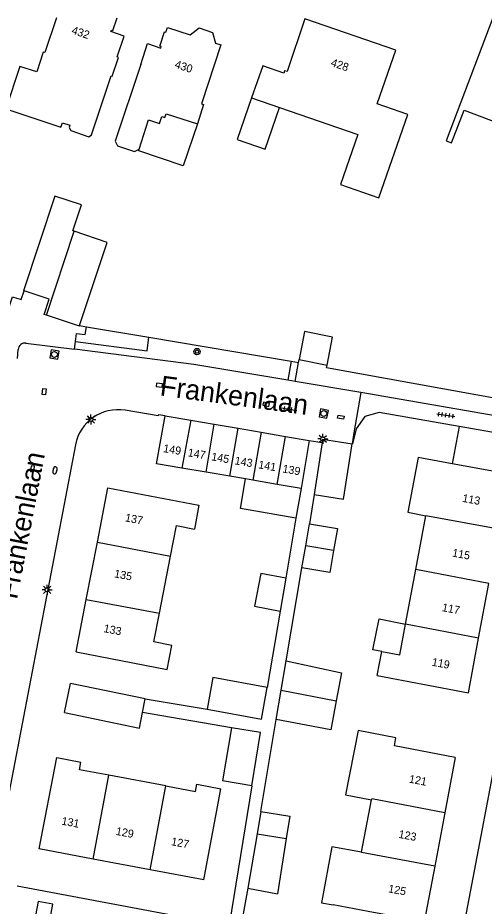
# Model space of a CAD drawing. Extents: x 131000 to 133013, y 393000 to 396501.
# Drawn here: x 131636.5 to 131694.8, y 396389 to 396500 of the extents above; entities that cross this region are included whole.
import ezdxf

# ---------------------------------------------------------------- set-up
doc = ezdxf.new("R2010")
doc.units = 0
for name, color, linetype in [('gg-afsc-erfafscheiding', 7, 'Continuous'), ('gg-afsc-hekwerk', 7, 'Continuous'), ('gg-anno-huisnummerreeks BGT', 7, 'Continuous'), ('gg-anno-openbare ruimte label', 7, 'Continuous'), ('gg-bbg-bijgebouw', 7, 'Continuous'), ('gg-bbg-gedigitaliseerde bebouwing', 7, 'Continuous'), ('gg-bbg-gedigitaliseerde bijgebouw', 7, 'Continuous'), ('gg-bbg-hoofdgebouw', 7, 'Continuous'), ('gg-bbg-luifel en loopbrug', 7, 'Continuous'), ('gg-bbg-tussenscheiding', 7, 'Continuous'), ('gg-knt-verharding', 7, 'Continuous'), ('gg-knt-verharding nz', 7, 'Continuous'), ('gt-grn-groengrens', 7, 'Continuous'), ('gt-grn-weggrens', 7, 'Continuous'), ('gt-symb-boom', 7, 'Continuous'), ('gt-symb-brandkraan', 7, 'Continuous'), ('gt-symb-kolk', 7, 'Continuous'), ('gt-symb-kolk center center', 7, 'Continuous'), ('gt-symb-lichtmast', 7, 'Continuous'), ('gt-symb-rioolschacht', 7, 'Continuous'), ('gt-symb-tegel verharding', 7, 'Continuous')]:
    doc.layers.add(name, color=color, linetype=linetype)

# ---------------------------------------------------------------- blocks, each defined once
blk = doc.blocks.new('gt0-KOLKCC')
at = {"layer": 'gt-symb-kolk center center'}
blk.add_lwpolyline([(-0.38, 0.2), (0.38, 0.2), (0.38, -0.2), (-0.38, -0.2)], close=True, dxfattribs=at)
blk = doc.blocks.new('gt0-TEG1')
at = {"layer": 'gt-symb-tegel verharding'}
for p, q in [((-1.12, 0), (1.12, 0)), ((-0.9, -0.25), (-0.9, 0.25)), ((-0.45, -0.25), (-0.45, 0.25)), ((0, -0.25), (0, 0.25)), ((0.45, -0.25), (0.45, 0.25)), ((0.9, -0.25), (0.9, 0.25))]:
    blk.add_line(p, q, dxfattribs=at)
blk = doc.blocks.new('gt0-RS')
at = {"layer": 'gt-symb-rioolschacht'}
blk.add_lwpolyline([(-0.5, -0.5), (0.5, -0.5), (0.5, 0.5), (-0.5, 0.5)], close=True, dxfattribs=at)
blk.add_circle((0, 0), 0.375, dxfattribs=at)
blk = doc.blocks.new('gt0-LMAST')
at = {"layer": 'gt-symb-lichtmast'}
for p, q in [((-0.18, 0.17), (-0.45, 0.44)), ((-0.01, 0.25), (-0.01, 0.62)), ((0.17, 0.17), (0.44, 0.44)), ((-0.26, 0), (-0.63, 0)), ((-0.18, -0.18), (-0.45, -0.45)), ((-0.01, -0.25), (-0.01, -0.63)), ((0.44, -0.45), (0.17, -0.18)), ((0.24, 0), (0.62, 0))]:
    blk.add_line(p, q, dxfattribs=at)
blk.add_circle((-0.01, 0), 0.25, dxfattribs=at)
blk = doc.blocks.new('gt0-BR')
at = {"layer": 'gt-symb-brandkraan'}
for centre, radius, start, end in [((-0.24, 0), 0.206, 107.5669, 252.4331), ((0.6, -2.66), 3, 106.892, 107.5669), ((0, -0.69), 0.938, 73.108, 106.892), ((-0.6, -2.66), 3, 72.4331, 73.108), ((0.24, 0), 0.206, 287.567, 72.4331), ((0.6, 2.66), 3, 252.4331, 253.108), ((0, 0.69), 0.938, 253.108, 286.8921), ((-0.6, 2.66), 3, 286.8921, 287.567)]:
    blk.add_arc(centre, radius, start, end, dxfattribs=at)
blk = doc.blocks.new('gt0-KOLK')
at = {"layer": 'gt-symb-kolk'}
blk.add_lwpolyline([(0, 0), (0.37, 0), (0.37, 0.4), (-0.38, 0.4), (-0.38, 0), (0, 0)], dxfattribs=at)
blk = doc.blocks.new('gt0-BOOM')
at = {"layer": 'gt-symb-boom'}
for radius in [0.4, 0.2]:
    blk.add_circle((0, 0), radius, dxfattribs=at)

msp = doc.modelspace()

# ---------------------------------------------------------------- linework, layer by layer
at = {"layer": 'gg-afsc-erfafscheiding'}
for p, q in [((131644.26, 396461.53), (131645.12, 396461.38)), ((131645.12, 396461.38), (131652.9, 396460.07)), ((131652.9, 396460.07), (131670.68, 396457.07)), ((131670.68, 396457.07), (131671.59, 396456.92)), ((131671.59, 396456.92), (131671.67, 396457.29)), ((131673.54, 396440.4), (131672.98, 396436.76)), ((131671.29, 396437.48), (131670.01, 396429.95)), ((131670.05, 396419.61), (131672.04, 396431.25)), ((131669.3, 396425.84), (131667.68, 396416.29)), ((131652.45, 396414.87), (131660.18, 396413.6)), ((131663.24, 396411.26), (131652.11, 396413.16)), ((131666.91, 396400.81), (131668.81, 396412.31))]:
    msp.add_line(p, q, dxfattribs=at)
for points in [[(131719.45, 396448.66), (131713.21, 396449.61), (131701.11, 396451.55), (131675.1, 396456.23), (131675.17, 396456.59)], [(131665.29, 396391.23), (131664.46, 396386.62), (131667.47, 396386.04)]]:
    msp.add_lwpolyline(points, dxfattribs=at)
at = {"layer": 'gg-afsc-hekwerk'}
msp.add_line((131691.66, 396448.9), (131690.8, 396444.27), dxfattribs=at)
for points in [[(131635.23, 396463.07), (131635.87, 396465.13), (131636.98, 396464.77), (131637.34, 396465.86)], [(131691.66, 396448.9), (131681.69, 396450.67), (131679.9, 396450.18), (131678.8, 396448.61), (131678.35, 396446.73), (131678.29, 396446.73)]]:
    msp.add_lwpolyline(points, dxfattribs=at)
at = {"layer": 'gg-bbg-bijgebouw'}
for p, q in [((131637.34, 396465.86), (131637.24, 396465.89)), ((131671.67, 396457.29), (131675.17, 396456.59)), ((131654.96, 396450.24), (131658.15, 396449.7)), ((131658.15, 396449.7), (131661.09, 396449.19)), ((131661.09, 396449.19), (131664.05, 396448.69)), ((131664.05, 396448.69), (131666.92, 396448.2)), ((131666.92, 396448.2), (131669.96, 396447.68)), ((131669.96, 396447.68), (131672.94, 396447.17)), ((131672.94, 396447.17), (131671.92, 396441.16)), ((131674.61, 396447.34), (131678.29, 396446.73)), ((131660.07, 396443.21), (131657.05, 396443.72)), ((131663.03, 396442.71), (131660.07, 396443.21)), ((131664.99, 396442.38), (131663.03, 396442.71)), ((131671.92, 396441.16), (131671.29, 396437.48)), ((131676.98, 396418.15), (131676.32, 396414.64)), ((131642.36, 396413.17), (131643.12, 396416.81)), ((131676.32, 396414.64), (131675.63, 396410.99)), ((131665.76, 396403.99), (131666.86, 396410.66)), ((131665.76, 396403.99), (131662.09, 396404.64)), ((131666.91, 396400.81), (131666.43, 396397.99)), ((131666.43, 396397.99), (131665.29, 396391.23)), ((131665.29, 396391.23), (131668.98, 396390.52))]:
    msp.add_line(p, q, dxfattribs=at)
for points in [[(131640.14, 396462.82), (131639.84, 396462.92), (131640.47, 396464.81), (131637.34, 396465.86)], [(131644.26, 396461.53), (131644.23, 396461.45), (131640.14, 396462.82)], [(131657.05, 396443.72), (131653.88, 396444.26), (131654.96, 396450.24)], [(131671.29, 396437.48), (131664.36, 396438.66), (131664.99, 396442.38)]]:
    msp.add_lwpolyline(points, dxfattribs=at)
at = {"layer": 'gg-bbg-gedigitaliseerde bebouwing'}
for p, q in [((131667.14, 396494), (131665.75, 396489.99)), ((131665.75, 396489.99), (131669.25, 396488.78)), ((131686.25, 396431.05), (131687.51, 396437.76)), ((131654.25, 396425.59), (131655.63, 396432.73)), ((131684.97, 396424.23), (131686.25, 396431.05)), ((131681.41, 396417.79), (131682.01, 396420.78)), ((131655.03, 396403.99), (131647.91, 396405.33)), ((131679.49, 396395.7), (131680.72, 396402.25)), ((131680.72, 396402.25), (131680.75, 396402.4))]:
    msp.add_line(p, q, dxfattribs=at)
for points in [[(131641.36, 396500), (131639.92, 396495.66), (131639.73, 396495.72), (131638.9, 396493.23), (131636.81, 396493.92), (131635.03, 396488.6), (131641.92, 396486.31), (131642.11, 396486.88), (131643.06, 396486.56), (131642.96, 396486.28), (131643.15, 396485.9), (131645.43, 396485.14), (131645.74, 396485.35), (131648.2, 396492.73), (131648.33, 396492.69), (131649.1, 396495.05)], [(131651.9, 396494.15), (131648.71, 396484.57), (131648.99, 396483.99), (131651.11, 396483.28), (131651.72, 396483.57)], [(131669.25, 396488.78), (131679.03, 396485.4), (131676.87, 396479.16), (131681.65, 396477.51), (131685.24, 396487.91)], [(131651.72, 396483.57), (131652.85, 396487.23), (131654.25, 396486.79), (131654.52, 396487.67), (131654.92, 396487.55), (131655.06, 396487.98), (131658.97, 396486.76)], [(131686.55, 396445.06), (131685.28, 396438.21), (131687.51, 396437.76)], [(131655.63, 396432.73), (131656.36, 396436.53), (131658.61, 396436.09)], [(131643.83, 396420.74), (131655.21, 396418.55), (131655.8, 396421.55), (131653.55, 396421.99), (131654.25, 396425.59)], [(131682.01, 396420.78), (131684.25, 396420.36), (131684.97, 396424.23)], [(131647.91, 396405.33), (131644.23, 396406.02), (131644.4, 396406.95)], [(131655.03, 396403.99), (131658.74, 396403.29), (131658.91, 396404.23), (131661.9, 396403.62)]]:
    msp.add_lwpolyline(points, dxfattribs=at)
at = {"layer": 'gg-bbg-gedigitaliseerde bijgebouw'}
for p, q in [((131674.54, 396446.9), (131673.54, 396440.4)), ((131674.61, 396447.34), (131674.54, 396446.9)), ((131672.51, 396434), (131672.98, 396436.76)), ((131672.04, 396431.25), (131672.51, 396434)), ((131670.01, 396429.95), (131669.3, 396425.84)), ((131669.43, 396415.96), (131670.05, 396419.61)), ((131670.05, 396419.61), (131676.98, 396418.15)), ((131652.45, 396414.87), (131643.12, 396416.81)), ((131668.81, 396412.31), (131669.43, 396415.96)), ((131652.11, 396413.16), (131652.45, 396414.87)), ((131675.63, 396410.99), (131668.81, 396412.31)), ((131663.24, 396411.26), (131662.09, 396404.64)), ((131666.86, 396410.66), (131663.24, 396411.26)), ((131670.08, 396397.41), (131668.98, 396390.52))]:
    msp.add_line(p, q, dxfattribs=at)
for points in [[(131643.58, 396473.31), (131643.43, 396473.36), (131644.51, 396476.6), (131641.18, 396477.71), (131637.24, 396465.89)], [(131644.26, 396461.53), (131647.72, 396471.93), (131643.58, 396473.31)], [(131675.17, 396456.59), (131675.87, 396460.08), (131672.37, 396460.78), (131671.67, 396457.29)], [(131673.54, 396440.4), (131677.22, 396439.83), (131678.29, 396446.73)], [(131672.98, 396436.76), (131676.46, 396436.16), (131675.99, 396433.41)], [(131675.99, 396433.41), (131675.52, 396430.66), (131672.04, 396431.25)], [(131670.01, 396429.95), (131666.88, 396430.55), (131666.09, 396426.46), (131669.3, 396425.84)], [(131667.68, 396416.29), (131660.92, 396417.56), (131660.18, 396413.6)], [(131660.18, 396413.6), (131667, 396412.32), (131667.68, 396416.29)], [(131642.36, 396413.17), (131651.74, 396411.23), (131652.11, 396413.16)], [(131666.91, 396400.81), (131670.52, 396400.2), (131670.08, 396397.41)]]:
    msp.add_lwpolyline(points, dxfattribs=at)
at = {"layer": 'gg-bbg-hoofdgebouw'}
for p, q in [((131669.77, 396493.07), (131667.14, 396494)), ((131690.8, 396444.27), (131686.55, 396445.06)), ((131645.1, 396427.31), (131646.48, 396434.44)), ((131694.09, 396422.48), (131695.36, 396429.29)), ((131643.83, 396420.74), (131645.1, 396427.31)), ((131691.19, 396407.55), (131689.88, 396400.62)), ((131689.88, 396400.62), (131688.62, 396393.96)), ((131653.06, 396393.52), (131645.95, 396394.85)), ((131659.76, 396392.26), (131653.06, 396393.52)), ((131680.29, 396388.31), (131675.92, 396389.13))]:
    msp.add_line(p, q, dxfattribs=at)
for points in [[(131649.1, 396495.05), (131648.97, 396495.11), (131649.84, 396497.72), (131648.18, 396498.27), (131648.24, 396498.45), (131648.43, 396498.39), (131648.96, 396500)], [(131685.24, 396487.91), (131681.43, 396489.23), (131683.75, 396495.94), (131672.41, 396499.86), (131670.18, 396493.27), (131669.87, 396493.36), (131669.77, 396493.07)], [(131695.88, 396500), (131690.05, 396484.61), (131690.71, 396484.36), (131692.29, 396488.45), (131701.01, 396485.15)], [(131651.9, 396494.15), (131652.74, 396496.77), (131654.39, 396496.22), (131654.45, 396496.41), (131654.27, 396496.47), (131654.85, 396498.25), (131655.05, 396498.2), (131655.22, 396498.79), (131658.06, 396497.87), (131659.19, 396498.76), (131660.87, 396498.17), (131661.23, 396496.81), (131661.91, 396496.6), (131659.49, 396489.23), (131659.75, 396489.14), (131658.97, 396486.76)], [(131696.62, 396436.07), (131697.9, 396442.95), (131690.8, 396444.27)], [(131646.48, 396434.44), (131647.79, 396441.23), (131659.17, 396439.09), (131658.61, 396436.09)], [(131681.41, 396417.79), (131692.82, 396415.64), (131694.09, 396422.48)], [(131691.19, 396407.55), (131683.58, 396409.01), (131683.77, 396410.01), (131679.06, 396410.92), (131677.48, 396402.87), (131680.72, 396402.25)], [(131645.95, 396394.85), (131639.2, 396396.12), (131641.41, 396407.53), (131644.4, 396406.95)], [(131659.76, 396392.26), (131661.47, 396401.38), (131661.9, 396403.62)], [(131679.49, 396395.7), (131675.77, 396396.4), (131674.46, 396389.4), (131675.92, 396389.13)], [(131688.62, 396393.96), (131687.31, 396387), (131680.29, 396388.31)]]:
    msp.add_lwpolyline(points, dxfattribs=at)
at = {"layer": 'gg-bbg-luifel en loopbrug'}
for points in [[(131665.75, 396489.99), (131663.95, 396484.8), (131667.46, 396483.59), (131669.25, 396488.78)], [(131658.97, 396486.76), (131657.21, 396481.49), (131651.64, 396483.35), (131651.72, 396483.57)], [(131682.01, 396420.78), (131680.9, 396420.99), (131681.68, 396424.86), (131684.97, 396424.23)]]:
    msp.add_lwpolyline(points, dxfattribs=at)
at = {"layer": 'gg-bbg-tussenscheiding'}
for p, q in [((131640.14, 396462.82), (131643.58, 396473.31)), ((131658.15, 396449.7), (131657.05, 396443.72)), ((131660.07, 396443.21), (131661.09, 396449.19)), ((131663.03, 396442.71), (131664.05, 396448.69)), ((131666.92, 396448.2), (131665.92, 396442.22)), ((131668.94, 396441.68), (131669.96, 396447.68)), ((131665.92, 396442.22), (131664.99, 396442.38)), ((131668.94, 396441.68), (131665.92, 396442.22)), ((131671.92, 396441.16), (131668.94, 396441.68)), ((131696.62, 396436.07), (131687.51, 396437.76)), ((131646.48, 396434.44), (131655.63, 396432.73)), ((131675.99, 396433.41), (131672.51, 396434)), ((131695.36, 396429.29), (131686.25, 396431.05)), ((131645.1, 396427.31), (131654.25, 396425.59)), ((131694.09, 396422.48), (131684.97, 396424.23)), ((131669.43, 396415.96), (131676.32, 396414.64)), ((131645.95, 396394.85), (131647.91, 396405.33)), ((131653.06, 396393.52), (131655.03, 396403.99)), ((131689.88, 396400.62), (131680.75, 396402.4)), ((131666.43, 396397.99), (131670.08, 396397.41))]:
    msp.add_line(p, q, dxfattribs=at)
msp.add_lwpolyline([(131688.62, 396393.96), (131679.48, 396395.66), (131679.49, 396395.7)], dxfattribs=at)
at = {"layer": 'gg-knt-verharding'}
for p, q in [((131637.56, 396459.33), (131643.64, 396458.58)), ((131643.64, 396458.58), (131643.75, 396459.53)), ((131636.49, 396457.42), (131636.59, 396458.54)), ((131670.68, 396457.07), (131670.29, 396454.71)), ((131671.19, 396454.55), (131671.59, 396456.92)), ((131671.19, 396454.55), (131670.29, 396454.71)), ((131679.39, 396453.18), (131671.19, 396454.55)), ((131704.26, 396448.83), (131679.39, 396453.18)), ((131700.55, 396447.38), (131691.66, 396448.9)), ((131678.51, 396448.14), (131678.29, 396446.73)), ((131643.73, 396446.63), (131633.93, 396395.35)), ((131691.85, 396384.34), (131703.19, 396443.95)), ((131636.47, 396391.52), (131662.61, 396386.6))]:
    msp.add_line(p, q, dxfattribs=at)
for points in [[(131643.75, 396459.53), (131643.88, 396460.55), (131644.95, 396460.4), (131645.12, 396461.38)], [(131670.29, 396454.71), (131658.55, 396456.67), (131643.64, 396458.58)], [(131654.96, 396450.24), (131654.11, 396450.39), (131654.08, 396450.24), (131649.95, 396450.95)], [(131665.76, 396403.99), (131662.95, 396386.58), (131662.61, 396386.6)], [(131640.6, 396387.43), (131640.93, 396389.2), (131639.08, 396389.57), (131638.75, 396387.78)]]:
    msp.add_lwpolyline(points, dxfattribs=at)
for centre, radius, start, end in [((131637.44, 396458.49), 0.853, 81.5296, 176.8829), ((131649.05, 396445.61), 5.41, 80.3772, 169.1854)]:
    msp.add_arc(centre, radius, start, end, dxfattribs=at)
at = {"layer": 'gg-knt-verharding nz'}
msp.add_line((131679.39, 396453.18), (131678.51, 396448.14), dxfattribs=at)
at = {"layer": 'gt-grn-groengrens'}
msp.add_lwpolyline([(131643.75, 396459.53), (131652.68, 396458.38), (131652.9, 396460.07)], dxfattribs=at)
at = {"layer": 'gt-grn-weggrens'}
msp.add_line((131672.94, 396447.17), (131674.54, 396446.9), dxfattribs=at)

# ---------------------------------------------------------------- block references
at = {"layer": 'gt-symb-boom'}
msp.add_blockref('gt0-BOOM', (131658.92, 396458.28), dxfattribs=at)
at = {"layer": 'gt-symb-brandkraan', "rotation": 77.1170205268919}
msp.add_blockref('gt0-BR', (131641.18, 396443.44), dxfattribs=at)
at = {"layer": 'gt-symb-kolk'}
for p, rotation in [((131654.2, 396453.88), -5.1062417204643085), ((131667.52, 396451.49), -11.714525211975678), ((131638.57, 396443.6), 82.29934460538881)]:
    msp.add_blockref('gt0-KOLK', p, dxfattribs=dict(at, rotation=rotation))
at = {"layer": 'gt-symb-kolk center center'}
for p, rotation in [((131639.83, 396453.27), 83.11620443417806), ((131676.89, 396450.09), 170.34264602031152)]:
    msp.add_blockref('gt0-KOLKCC', p, dxfattribs=dict(at, rotation=rotation))
at = {"layer": 'gt-symb-lichtmast'}
for p in [(131645.68, 396449.8), (131674.65, 396447.36), (131640.21, 396428.51)]:
    msp.add_blockref('gt0-LMAST', p, dxfattribs=at)
at = {"layer": 'gt-symb-rioolschacht'}
for p, rotation in [((131641.12, 396457.92), -10.197205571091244), ((131674.76, 396450.54), 168.99333582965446)]:
    msp.add_blockref('gt0-RS', p, dxfattribs=dict(at, rotation=rotation))
at = {"layer": 'gt-symb-tegel verharding'}
for p, rotation in [((131670.3, 396451.1), -9.725965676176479), ((131690.01, 396450.34), -8.510934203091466)]:
    msp.add_blockref('gt0-TEG1', p, dxfattribs=dict(at, rotation=rotation))

# ---------------------------------------------------------------- texts
at = {"layer": 'gg-anno-huisnummerreeks BGT'}
for s, rotation, p in [('432', 341.6, (131643.18, 396498.04)), ('430', 341.9, (131656.06, 396493.78)), ('428', 340.9, (131675.56, 396494.01)), ('149', 350.3, (131654.65, 396445.73)), ('147', 350.3, (131657.72, 396445.2)), ('145', 350.3, (131660.66, 396444.7)), ('143', 350.3, (131663.58, 396444.2)), ('141', 350.3, (131666.53, 396443.7)), ('139', 350.3, (131669.55, 396443.18)), ('113', 349.5, (131692.01, 396439.51)), ('137', 349, (131649.88, 396437.08)), ('115', 349.5, (131690.74, 396432.68)), ('135', 349, (131648.52, 396430.08)), ('117', 349.5, (131689.47, 396425.85)), ('133', 349, (131647.2, 396423.23)), ('119', 349.5, (131688.2, 396419.03)), ('121', 349.3, (131685.34, 396404.42)), ('131', 349.3, (131641.94, 396399.17)), ('129', 349.4, (131648.73, 396397.89)), ('127', 349.3, (131655.64, 396396.6)), ('123', 349.3, (131684.04, 396397.52)), ('125', 349.3, (131682.75, 396390.71))]:
    msp.add_text(s, height=1, rotation=rotation, dxfattribs=at).set_placement(p)
at = {"layer": 'gg-anno-openbare ruimte label'}
for rotation, p in [(352.4, (131654.21, 396452.81)), (79.1, (131636.43, 396427.22))]:
    msp.add_text('Frankenlaan', height=2.5, rotation=rotation, dxfattribs=at).set_placement(p)

doc.saveas('drawing.dxf')
